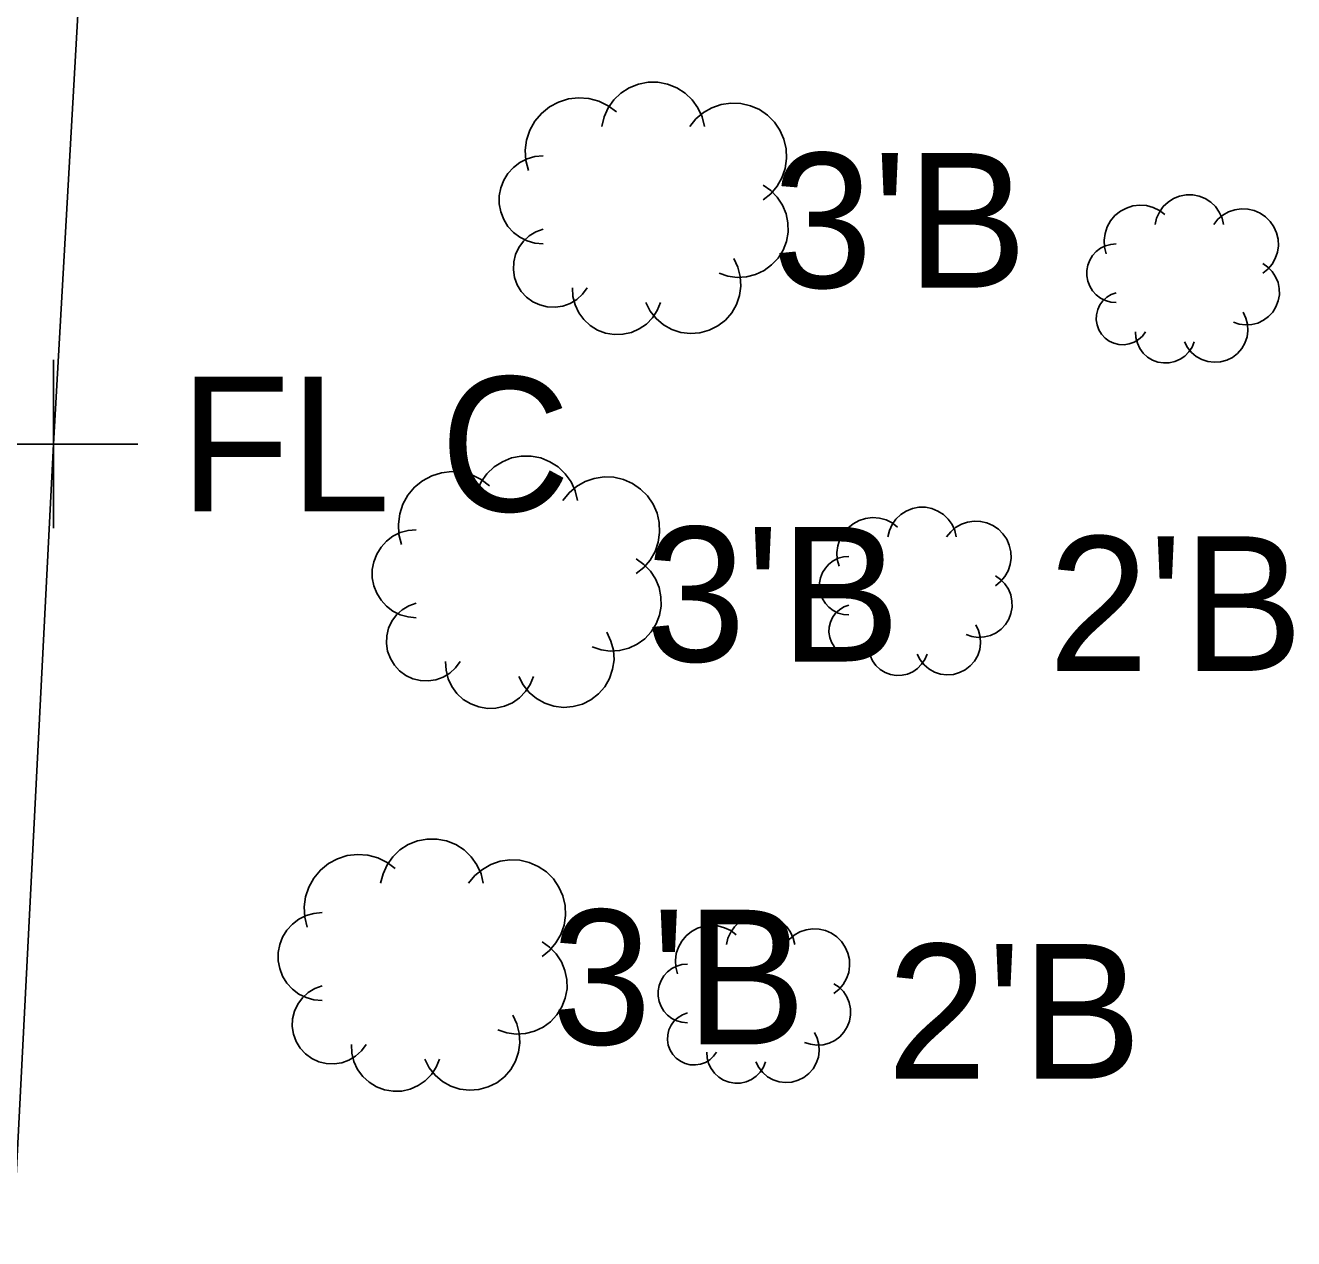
# Model space of a CAD drawing. Extents: x 1363693 to 1365209, y 422201 to 424153.
# Drawn here: x 1364139.43 to 1364154.49, y 422936.96 to 422951.37 of the extents above; entities that cross this region are included whole.
import ezdxf

# ---------------------------------------------------------------- set-up
doc = ezdxf.new("R2010")
doc.units = 0
for name, color, linetype in [('RD_X_Fence', 7, 'Continuous'), ('SV_X_Shot_Marker', 7, 'Continuous'), ('VG_X_Cells', 7, 'Continuous'), ('VG_X_Text', 7, 'Continuous')]:
    doc.layers.add(name, color=color, linetype=linetype)

msp = doc.modelspace()

# ---------------------------------------------------------------- linework, layer by layer
at = {"layer": 'RD_X_Fence'}
for p, q in [((1364139.767, 422946.397), (1364141.03, 422968.903)), ((1364138.617, 422923.937), (1364139.767, 422946.397))]:
    msp.add_line(p, q, dxfattribs=at)
at = {"layer": 'SV_X_Shot_Marker'}
for p, q in [((1364139.767, 422945.397), (1364139.767, 422947.397)), ((1364138.767, 422946.397), (1364140.767, 422946.397))]:
    msp.add_line(p, q, dxfattribs=at)
at = {"layer": 'VG_X_Cells'}
for points in [[(1364147.495, 422950.168), (1364147.468, 422950.282), (1364147.419, 422950.389), (1364147.351, 422950.484), (1364147.267, 422950.565), (1364147.168, 422950.628), (1364147.059, 422950.672), (1364146.944, 422950.694), (1364146.827, 422950.694), (1364146.712, 422950.672), (1364146.603, 422950.628), (1364146.505, 422950.565), (1364146.42, 422950.484), (1364146.352, 422950.389), (1364146.304, 422950.282), (1364146.276, 422950.168)], [(1364146.45, 422950.342), (1364146.352, 422950.416), (1364146.242, 422950.47), (1364146.124, 422950.502), (1364146.002, 422950.511), (1364145.88, 422950.497), (1364145.764, 422950.46), (1364145.656, 422950.402), (1364145.561, 422950.325), (1364145.482, 422950.231), (1364145.422, 422950.124), (1364145.384, 422950.008), (1364145.368, 422949.887), (1364145.375, 422949.764), (1364145.405, 422949.646)], [(1364148.192, 422949.298), (1364148.283, 422949.371), (1364148.358, 422949.46), (1364148.416, 422949.561), (1364148.454, 422949.672), (1364148.471, 422949.787), (1364148.466, 422949.904), (1364148.44, 422950.018), (1364148.393, 422950.124), (1364148.327, 422950.221), (1364148.244, 422950.303), (1364148.148, 422950.369), (1364148.041, 422950.416), (1364147.927, 422950.442), (1364147.811, 422950.447), (1364147.695, 422950.43), (1364147.585, 422950.392), (1364147.484, 422950.334), (1364147.395, 422950.259), (1364147.321, 422950.168)], [(1364145.58, 422949.82), (1364145.483, 422949.811), (1364145.391, 422949.785), (1364145.304, 422949.742), (1364145.228, 422949.684), (1364145.163, 422949.612), (1364145.112, 422949.53), (1364145.077, 422949.44), (1364145.059, 422949.346), (1364145.059, 422949.249), (1364145.077, 422949.155), (1364145.112, 422949.065), (1364145.163, 422948.983), (1364145.228, 422948.911), (1364145.304, 422948.853), (1364145.391, 422948.81), (1364145.483, 422948.784), (1364145.58, 422948.775)], [(1364147.669, 422948.427), (1364147.775, 422948.392), (1364147.885, 422948.377), (1364147.996, 422948.384), (1364148.104, 422948.411), (1364148.204, 422948.459), (1364148.294, 422948.524), (1364148.37, 422948.606), (1364148.429, 422948.7), (1364148.469, 422948.804), (1364148.489, 422948.913), (1364148.487, 422949.024), (1364148.465, 422949.133), (1364148.422, 422949.236), (1364148.361, 422949.329), (1364148.283, 422949.408), (1364148.192, 422949.472)], [(1364153.661, 422949.007), (1364153.642, 422949.082), (1364153.61, 422949.153), (1364153.565, 422949.217), (1364153.508, 422949.271), (1364153.443, 422949.313), (1364153.37, 422949.342), (1364153.294, 422949.357), (1364153.215, 422949.357), (1364153.139, 422949.342), (1364153.066, 422949.313), (1364153.001, 422949.271), (1364152.944, 422949.217), (1364152.899, 422949.153), (1364152.866, 422949.082), (1364152.848, 422949.007)], [(1364152.964, 422949.123), (1364152.899, 422949.172), (1364152.826, 422949.207), (1364152.747, 422949.229), (1364152.665, 422949.235), (1364152.584, 422949.225), (1364152.506, 422949.201), (1364152.435, 422949.162), (1364152.371, 422949.111), (1364152.319, 422949.048), (1364152.279, 422948.977), (1364152.253, 422948.9), (1364152.243, 422948.819), (1364152.248, 422948.737), (1364152.268, 422948.658)], [(1364154.125, 422948.426), (1364154.186, 422948.475), (1364154.236, 422948.534), (1364154.275, 422948.602), (1364154.3, 422948.676), (1364154.311, 422948.752), (1364154.308, 422948.83), (1364154.29, 422948.906), (1364154.259, 422948.977), (1364154.215, 422949.042), (1364154.16, 422949.097), (1364154.096, 422949.14), (1364154.025, 422949.172), (1364153.949, 422949.189), (1364153.871, 422949.192), (1364153.794, 422949.181), (1364153.721, 422949.156), (1364153.653, 422949.117), (1364153.594, 422949.067), (1364153.545, 422949.007)], [(1364145.58, 422948.949), (1364145.493, 422948.917), (1364145.414, 422948.87), (1364145.346, 422948.807), (1364145.292, 422948.733), (1364145.253, 422948.649), (1364145.231, 422948.56), (1364145.227, 422948.467), (1364145.241, 422948.376), (1364145.273, 422948.29), (1364145.321, 422948.211), (1364145.383, 422948.143), (1364145.457, 422948.088), (1364145.541, 422948.049), (1364145.63, 422948.027), (1364145.722, 422948.023), (1364145.814, 422948.037), (1364145.9, 422948.068), (1364145.979, 422948.116), (1364146.047, 422948.178), (1364146.102, 422948.253)], [(1364152.384, 422948.774), (1364152.32, 422948.768), (1364152.258, 422948.751), (1364152.2, 422948.722), (1364152.149, 422948.683), (1364152.106, 422948.636), (1364152.072, 422948.581), (1364152.049, 422948.521), (1364152.037, 422948.458), (1364152.037, 422948.394), (1364152.049, 422948.331), (1364152.072, 422948.271), (1364152.106, 422948.216), (1364152.149, 422948.169), (1364152.2, 422948.13), (1364152.258, 422948.101), (1364152.32, 422948.084), (1364152.384, 422948.078)], [(1364146.799, 422948.078), (1364146.851, 422947.977), (1364146.922, 422947.888), (1364147.009, 422947.814), (1364147.108, 422947.759), (1364147.216, 422947.724), (1364147.33, 422947.71), (1364147.443, 422947.719), (1364147.553, 422947.749), (1364147.655, 422947.8), (1364147.745, 422947.869), (1364147.82, 422947.955), (1364147.877, 422948.054), (1364147.913, 422948.162), (1364147.929, 422948.274), (1364147.922, 422948.388), (1364147.893, 422948.498), (1364147.844, 422948.601)], [(1364153.777, 422947.845), (1364153.847, 422947.822), (1364153.921, 422947.812), (1364153.995, 422947.817), (1364154.067, 422947.835), (1364154.134, 422947.867), (1364154.193, 422947.911), (1364154.244, 422947.965), (1364154.283, 422948.028), (1364154.31, 422948.097), (1364154.323, 422948.17), (1364154.322, 422948.244), (1364154.307, 422948.317), (1364154.279, 422948.385), (1364154.238, 422948.447), (1364154.186, 422948.5), (1364154.125, 422948.542)], [(1364145.928, 422948.253), (1364145.934, 422948.15), (1364145.959, 422948.05), (1364146.003, 422947.957), (1364146.064, 422947.875), (1364146.139, 422947.805), (1364146.227, 422947.751), (1364146.323, 422947.715), (1364146.425, 422947.698), (1364146.527, 422947.701), (1364146.628, 422947.724), (1364146.722, 422947.765), (1364146.806, 422947.823), (1364146.878, 422947.897), (1364146.934, 422947.983), (1364146.973, 422948.078)], [(1364152.384, 422948.194), (1364152.326, 422948.173), (1364152.273, 422948.141), (1364152.228, 422948.099), (1364152.192, 422948.049), (1364152.166, 422947.994), (1364152.151, 422947.934), (1364152.149, 422947.873), (1364152.158, 422947.812), (1364152.179, 422947.754), (1364152.211, 422947.702), (1364152.253, 422947.656), (1364152.302, 422947.62), (1364152.358, 422947.594), (1364152.418, 422947.579), (1364152.479, 422947.576), (1364152.54, 422947.586), (1364152.598, 422947.607), (1364152.65, 422947.638), (1364152.696, 422947.68), (1364152.732, 422947.729)], [(1364153.196, 422947.613), (1364153.231, 422947.546), (1364153.279, 422947.486), (1364153.336, 422947.437), (1364153.403, 422947.4), (1364153.475, 422947.377), (1364153.55, 422947.368), (1364153.626, 422947.373), (1364153.699, 422947.394), (1364153.767, 422947.427), (1364153.827, 422947.474), (1364153.877, 422947.531), (1364153.915, 422947.597), (1364153.94, 422947.669), (1364153.95, 422947.744), (1364153.945, 422947.82), (1364153.926, 422947.893), (1364153.893, 422947.962)], [(1364152.616, 422947.729), (1364152.62, 422947.661), (1364152.637, 422947.595), (1364152.666, 422947.533), (1364152.706, 422947.477), (1364152.757, 422947.431), (1364152.815, 422947.395), (1364152.879, 422947.371), (1364152.947, 422947.36), (1364153.016, 422947.362), (1364153.082, 422947.377), (1364153.145, 422947.404), (1364153.201, 422947.443), (1364153.249, 422947.492), (1364153.287, 422947.55), (1364153.313, 422947.613)], [(1364145.988, 422945.728), (1364145.961, 422945.842), (1364145.912, 422945.949), (1364145.844, 422946.044), (1364145.76, 422946.125), (1364145.661, 422946.188), (1364145.552, 422946.232), (1364145.437, 422946.254), (1364145.32, 422946.254), (1364145.205, 422946.232), (1364145.096, 422946.188), (1364144.998, 422946.125), (1364144.913, 422946.044), (1364144.845, 422945.949), (1364144.797, 422945.842), (1364144.769, 422945.728)], [(1364144.943, 422945.902), (1364144.845, 422945.976), (1364144.735, 422946.03), (1364144.617, 422946.062), (1364144.495, 422946.071), (1364144.373, 422946.057), (1364144.257, 422946.02), (1364144.149, 422945.962), (1364144.054, 422945.885), (1364143.975, 422945.791), (1364143.915, 422945.684), (1364143.877, 422945.568), (1364143.861, 422945.447), (1364143.868, 422945.324), (1364143.898, 422945.206)], [(1364146.685, 422944.858), (1364146.776, 422944.931), (1364146.851, 422945.02), (1364146.909, 422945.121), (1364146.947, 422945.232), (1364146.964, 422945.347), (1364146.959, 422945.464), (1364146.933, 422945.578), (1364146.886, 422945.684), (1364146.82, 422945.781), (1364146.737, 422945.863), (1364146.641, 422945.929), (1364146.534, 422945.976), (1364146.42, 422946.002), (1364146.304, 422946.007), (1364146.188, 422945.99), (1364146.078, 422945.952), (1364145.977, 422945.894), (1364145.888, 422945.819), (1364145.814, 422945.728)], [(1364150.487, 422945.296), (1364150.468, 422945.371), (1364150.436, 422945.442), (1364150.391, 422945.506), (1364150.334, 422945.56), (1364150.269, 422945.602), (1364150.196, 422945.631), (1364150.12, 422945.646), (1364150.041, 422945.646), (1364149.965, 422945.631), (1364149.892, 422945.602), (1364149.827, 422945.56), (1364149.77, 422945.506), (1364149.725, 422945.442), (1364149.692, 422945.371), (1364149.674, 422945.296)], [(1364144.073, 422945.38), (1364143.976, 422945.371), (1364143.884, 422945.345), (1364143.797, 422945.302), (1364143.721, 422945.244), (1364143.656, 422945.172), (1364143.605, 422945.09), (1364143.57, 422945), (1364143.552, 422944.906), (1364143.552, 422944.809), (1364143.57, 422944.715), (1364143.605, 422944.625), (1364143.656, 422944.543), (1364143.721, 422944.471), (1364143.797, 422944.413), (1364143.884, 422944.37), (1364143.976, 422944.344), (1364144.073, 422944.335)], [(1364149.79, 422945.412), (1364149.725, 422945.461), (1364149.652, 422945.496), (1364149.573, 422945.518), (1364149.491, 422945.524), (1364149.41, 422945.514), (1364149.332, 422945.49), (1364149.261, 422945.451), (1364149.197, 422945.4), (1364149.145, 422945.337), (1364149.105, 422945.266), (1364149.079, 422945.189), (1364149.069, 422945.108), (1364149.074, 422945.026), (1364149.094, 422944.947)], [(1364150.951, 422944.715), (1364151.012, 422944.764), (1364151.062, 422944.823), (1364151.101, 422944.891), (1364151.126, 422944.965), (1364151.137, 422945.041), (1364151.134, 422945.119), (1364151.116, 422945.195), (1364151.085, 422945.266), (1364151.041, 422945.331), (1364150.986, 422945.386), (1364150.922, 422945.429), (1364150.851, 422945.461), (1364150.775, 422945.478), (1364150.697, 422945.481), (1364150.62, 422945.47), (1364150.547, 422945.445), (1364150.479, 422945.406), (1364150.42, 422945.356), (1364150.371, 422945.296)], [(1364146.162, 422943.987), (1364146.268, 422943.952), (1364146.378, 422943.937), (1364146.489, 422943.944), (1364146.597, 422943.971), (1364146.697, 422944.019), (1364146.787, 422944.084), (1364146.863, 422944.166), (1364146.922, 422944.26), (1364146.962, 422944.364), (1364146.982, 422944.473), (1364146.98, 422944.584), (1364146.958, 422944.693), (1364146.915, 422944.796), (1364146.854, 422944.889), (1364146.776, 422944.968), (1364146.685, 422945.032)], [(1364149.21, 422945.063), (1364149.146, 422945.057), (1364149.084, 422945.04), (1364149.026, 422945.011), (1364148.975, 422944.972), (1364148.932, 422944.925), (1364148.898, 422944.87), (1364148.875, 422944.81), (1364148.863, 422944.747), (1364148.863, 422944.683), (1364148.875, 422944.62), (1364148.898, 422944.56), (1364148.932, 422944.505), (1364148.975, 422944.458), (1364149.026, 422944.419), (1364149.084, 422944.39), (1364149.146, 422944.373), (1364149.21, 422944.367)], [(1364150.603, 422944.134), (1364150.673, 422944.111), (1364150.747, 422944.101), (1364150.821, 422944.106), (1364150.893, 422944.124), (1364150.96, 422944.156), (1364151.019, 422944.2), (1364151.07, 422944.254), (1364151.109, 422944.317), (1364151.136, 422944.386), (1364151.149, 422944.459), (1364151.148, 422944.533), (1364151.133, 422944.606), (1364151.105, 422944.674), (1364151.064, 422944.736), (1364151.012, 422944.789), (1364150.951, 422944.831)], [(1364144.073, 422944.509), (1364143.986, 422944.477), (1364143.907, 422944.43), (1364143.839, 422944.367), (1364143.785, 422944.293), (1364143.746, 422944.209), (1364143.724, 422944.12), (1364143.72, 422944.027), (1364143.734, 422943.936), (1364143.766, 422943.85), (1364143.814, 422943.771), (1364143.876, 422943.703), (1364143.95, 422943.648), (1364144.034, 422943.609), (1364144.123, 422943.587), (1364144.215, 422943.583), (1364144.307, 422943.597), (1364144.393, 422943.628), (1364144.472, 422943.676), (1364144.54, 422943.738), (1364144.595, 422943.813)], [(1364149.21, 422944.483), (1364149.152, 422944.462), (1364149.099, 422944.43), (1364149.054, 422944.388), (1364149.018, 422944.338), (1364148.992, 422944.283), (1364148.977, 422944.223), (1364148.975, 422944.162), (1364148.984, 422944.101), (1364149.005, 422944.043), (1364149.037, 422943.991), (1364149.079, 422943.945), (1364149.128, 422943.909), (1364149.184, 422943.883), (1364149.244, 422943.868), (1364149.305, 422943.865), (1364149.366, 422943.875), (1364149.424, 422943.896), (1364149.476, 422943.927), (1364149.522, 422943.969), (1364149.558, 422944.018)], [(1364150.022, 422943.902), (1364150.057, 422943.835), (1364150.105, 422943.775), (1364150.162, 422943.726), (1364150.229, 422943.689), (1364150.301, 422943.666), (1364150.376, 422943.657), (1364150.452, 422943.662), (1364150.525, 422943.683), (1364150.593, 422943.716), (1364150.653, 422943.763), (1364150.703, 422943.82), (1364150.741, 422943.886), (1364150.766, 422943.958), (1364150.776, 422944.033), (1364150.771, 422944.109), (1364150.752, 422944.182), (1364150.719, 422944.251)], [(1364145.292, 422943.638), (1364145.344, 422943.537), (1364145.415, 422943.448), (1364145.502, 422943.374), (1364145.601, 422943.319), (1364145.709, 422943.284), (1364145.823, 422943.27), (1364145.936, 422943.279), (1364146.046, 422943.309), (1364146.148, 422943.36), (1364146.238, 422943.429), (1364146.313, 422943.515), (1364146.37, 422943.614), (1364146.406, 422943.722), (1364146.422, 422943.834), (1364146.415, 422943.948), (1364146.386, 422944.058), (1364146.337, 422944.161)], [(1364149.442, 422944.018), (1364149.446, 422943.95), (1364149.463, 422943.884), (1364149.492, 422943.822), (1364149.532, 422943.766), (1364149.583, 422943.72), (1364149.641, 422943.684), (1364149.705, 422943.66), (1364149.773, 422943.649), (1364149.842, 422943.651), (1364149.908, 422943.666), (1364149.971, 422943.693), (1364150.027, 422943.732), (1364150.075, 422943.781), (1364150.113, 422943.839), (1364150.139, 422943.902)], [(1364144.421, 422943.813), (1364144.427, 422943.71), (1364144.452, 422943.61), (1364144.496, 422943.517), (1364144.557, 422943.435), (1364144.632, 422943.365), (1364144.72, 422943.311), (1364144.816, 422943.275), (1364144.918, 422943.258), (1364145.02, 422943.261), (1364145.121, 422943.284), (1364145.215, 422943.325), (1364145.299, 422943.383), (1364145.371, 422943.457), (1364145.427, 422943.543), (1364145.466, 422943.638)], [(1364144.87, 422941.18), (1364144.843, 422941.294), (1364144.794, 422941.401), (1364144.726, 422941.496), (1364144.642, 422941.577), (1364144.543, 422941.64), (1364144.434, 422941.684), (1364144.319, 422941.706), (1364144.202, 422941.706), (1364144.087, 422941.684), (1364143.978, 422941.64), (1364143.88, 422941.577), (1364143.795, 422941.496), (1364143.727, 422941.401), (1364143.679, 422941.294), (1364143.651, 422941.18)], [(1364143.825, 422941.354), (1364143.727, 422941.428), (1364143.617, 422941.482), (1364143.499, 422941.514), (1364143.377, 422941.523), (1364143.255, 422941.509), (1364143.139, 422941.472), (1364143.031, 422941.414), (1364142.936, 422941.337), (1364142.857, 422941.243), (1364142.797, 422941.136), (1364142.759, 422941.02), (1364142.743, 422940.899), (1364142.75, 422940.776), (1364142.78, 422940.658)], [(1364145.567, 422940.31), (1364145.658, 422940.383), (1364145.733, 422940.472), (1364145.791, 422940.573), (1364145.829, 422940.684), (1364145.846, 422940.799), (1364145.841, 422940.916), (1364145.815, 422941.03), (1364145.768, 422941.136), (1364145.702, 422941.233), (1364145.619, 422941.315), (1364145.523, 422941.381), (1364145.416, 422941.428), (1364145.302, 422941.454), (1364145.186, 422941.459), (1364145.07, 422941.442), (1364144.96, 422941.404), (1364144.859, 422941.346), (1364144.77, 422941.271), (1364144.696, 422941.18)], [(1364142.955, 422940.832), (1364142.858, 422940.823), (1364142.766, 422940.797), (1364142.679, 422940.754), (1364142.603, 422940.696), (1364142.538, 422940.624), (1364142.487, 422940.542), (1364142.452, 422940.452), (1364142.434, 422940.358), (1364142.434, 422940.261), (1364142.452, 422940.167), (1364142.487, 422940.077), (1364142.538, 422939.995), (1364142.603, 422939.923), (1364142.679, 422939.865), (1364142.766, 422939.822), (1364142.858, 422939.796), (1364142.955, 422939.787)], [(1364148.57, 422940.453), (1364148.551, 422940.528), (1364148.519, 422940.599), (1364148.474, 422940.663), (1364148.417, 422940.717), (1364148.352, 422940.759), (1364148.279, 422940.788), (1364148.203, 422940.803), (1364148.124, 422940.803), (1364148.048, 422940.788), (1364147.975, 422940.759), (1364147.91, 422940.717), (1364147.853, 422940.663), (1364147.808, 422940.599), (1364147.775, 422940.528), (1364147.757, 422940.453)], [(1364147.873, 422940.569), (1364147.808, 422940.618), (1364147.735, 422940.653), (1364147.656, 422940.675), (1364147.574, 422940.681), (1364147.493, 422940.671), (1364147.415, 422940.647), (1364147.344, 422940.608), (1364147.28, 422940.557), (1364147.228, 422940.494), (1364147.188, 422940.423), (1364147.162, 422940.346), (1364147.152, 422940.265), (1364147.157, 422940.183), (1364147.177, 422940.104)], [(1364149.034, 422939.872), (1364149.095, 422939.921), (1364149.145, 422939.98), (1364149.184, 422940.048), (1364149.209, 422940.122), (1364149.22, 422940.198), (1364149.217, 422940.276), (1364149.199, 422940.352), (1364149.168, 422940.423), (1364149.124, 422940.488), (1364149.069, 422940.543), (1364149.005, 422940.586), (1364148.934, 422940.618), (1364148.858, 422940.635), (1364148.78, 422940.638), (1364148.703, 422940.627), (1364148.63, 422940.602), (1364148.562, 422940.563), (1364148.503, 422940.513), (1364148.454, 422940.453)], [(1364145.044, 422939.439), (1364145.15, 422939.404), (1364145.26, 422939.389), (1364145.371, 422939.396), (1364145.479, 422939.423), (1364145.579, 422939.471), (1364145.669, 422939.536), (1364145.745, 422939.618), (1364145.804, 422939.712), (1364145.844, 422939.816), (1364145.864, 422939.925), (1364145.862, 422940.036), (1364145.84, 422940.145), (1364145.797, 422940.248), (1364145.736, 422940.341), (1364145.658, 422940.42), (1364145.567, 422940.484)], [(1364147.293, 422940.22), (1364147.229, 422940.214), (1364147.167, 422940.197), (1364147.109, 422940.168), (1364147.058, 422940.129), (1364147.015, 422940.082), (1364146.981, 422940.027), (1364146.958, 422939.967), (1364146.946, 422939.904), (1364146.946, 422939.84), (1364146.958, 422939.777), (1364146.981, 422939.717), (1364147.015, 422939.662), (1364147.058, 422939.615), (1364147.109, 422939.576), (1364147.167, 422939.547), (1364147.229, 422939.53), (1364147.293, 422939.524)], [(1364142.955, 422939.961), (1364142.868, 422939.929), (1364142.789, 422939.882), (1364142.721, 422939.819), (1364142.667, 422939.745), (1364142.628, 422939.661), (1364142.606, 422939.572), (1364142.602, 422939.479), (1364142.616, 422939.388), (1364142.648, 422939.302), (1364142.696, 422939.223), (1364142.758, 422939.155), (1364142.832, 422939.1), (1364142.916, 422939.061), (1364143.005, 422939.039), (1364143.097, 422939.035), (1364143.189, 422939.049), (1364143.275, 422939.08), (1364143.354, 422939.128), (1364143.422, 422939.19), (1364143.477, 422939.265)], [(1364148.686, 422939.291), (1364148.756, 422939.268), (1364148.83, 422939.258), (1364148.904, 422939.263), (1364148.976, 422939.281), (1364149.043, 422939.313), (1364149.102, 422939.357), (1364149.153, 422939.411), (1364149.192, 422939.474), (1364149.219, 422939.543), (1364149.232, 422939.616), (1364149.231, 422939.69), (1364149.216, 422939.763), (1364149.188, 422939.831), (1364149.147, 422939.893), (1364149.095, 422939.946), (1364149.034, 422939.988)], [(1364144.174, 422939.09), (1364144.226, 422938.989), (1364144.297, 422938.9), (1364144.384, 422938.826), (1364144.483, 422938.771), (1364144.591, 422938.736), (1364144.705, 422938.722), (1364144.818, 422938.731), (1364144.928, 422938.761), (1364145.03, 422938.812), (1364145.12, 422938.881), (1364145.195, 422938.967), (1364145.252, 422939.066), (1364145.288, 422939.174), (1364145.304, 422939.286), (1364145.297, 422939.4), (1364145.268, 422939.51), (1364145.219, 422939.613)], [(1364147.293, 422939.64), (1364147.235, 422939.619), (1364147.182, 422939.587), (1364147.137, 422939.545), (1364147.101, 422939.495), (1364147.075, 422939.44), (1364147.06, 422939.38), (1364147.058, 422939.319), (1364147.067, 422939.258), (1364147.088, 422939.2), (1364147.12, 422939.148), (1364147.162, 422939.102), (1364147.211, 422939.066), (1364147.267, 422939.04), (1364147.327, 422939.025), (1364147.388, 422939.022), (1364147.449, 422939.032), (1364147.507, 422939.053), (1364147.559, 422939.084), (1364147.605, 422939.126), (1364147.641, 422939.175)], [(1364148.105, 422939.059), (1364148.14, 422938.992), (1364148.188, 422938.932), (1364148.245, 422938.883), (1364148.312, 422938.846), (1364148.384, 422938.823), (1364148.459, 422938.814), (1364148.535, 422938.819), (1364148.608, 422938.84), (1364148.676, 422938.873), (1364148.736, 422938.92), (1364148.786, 422938.977), (1364148.824, 422939.043), (1364148.849, 422939.115), (1364148.859, 422939.19), (1364148.854, 422939.266), (1364148.835, 422939.339), (1364148.802, 422939.408)], [(1364143.303, 422939.265), (1364143.309, 422939.162), (1364143.334, 422939.062), (1364143.378, 422938.969), (1364143.439, 422938.887), (1364143.514, 422938.817), (1364143.602, 422938.763), (1364143.698, 422938.727), (1364143.8, 422938.71), (1364143.902, 422938.713), (1364144.003, 422938.736), (1364144.097, 422938.777), (1364144.181, 422938.835), (1364144.253, 422938.909), (1364144.309, 422938.995), (1364144.348, 422939.09)], [(1364147.525, 422939.175), (1364147.529, 422939.107), (1364147.546, 422939.041), (1364147.575, 422938.979), (1364147.615, 422938.923), (1364147.666, 422938.877), (1364147.724, 422938.841), (1364147.788, 422938.817), (1364147.856, 422938.806), (1364147.925, 422938.808), (1364147.991, 422938.823), (1364148.054, 422938.85), (1364148.11, 422938.889), (1364148.158, 422938.938), (1364148.196, 422938.996), (1364148.222, 422939.059)]]:
    msp.add_lwpolyline(points, dxfattribs=at)

# ---------------------------------------------------------------- texts
at = {"layer": 'SV_X_Shot_Marker'}
msp.add_text('FL C', height=1.6, dxfattribs=at).set_placement((1364141.267, 422945.597))
at = {"layer": 'VG_X_Text'}
for s, p in [("3'B", (1364148.303, 422948.254)), ("3'B", (1364146.796, 422943.814)), ("2'B", (1364151.58, 422943.702)), ("3'B", (1364145.678, 422939.266)), ("2'B", (1364149.663, 422938.859))]:
    msp.add_text(s, height=1.6, dxfattribs=at).set_placement(p)

doc.saveas('drawing.dxf')
